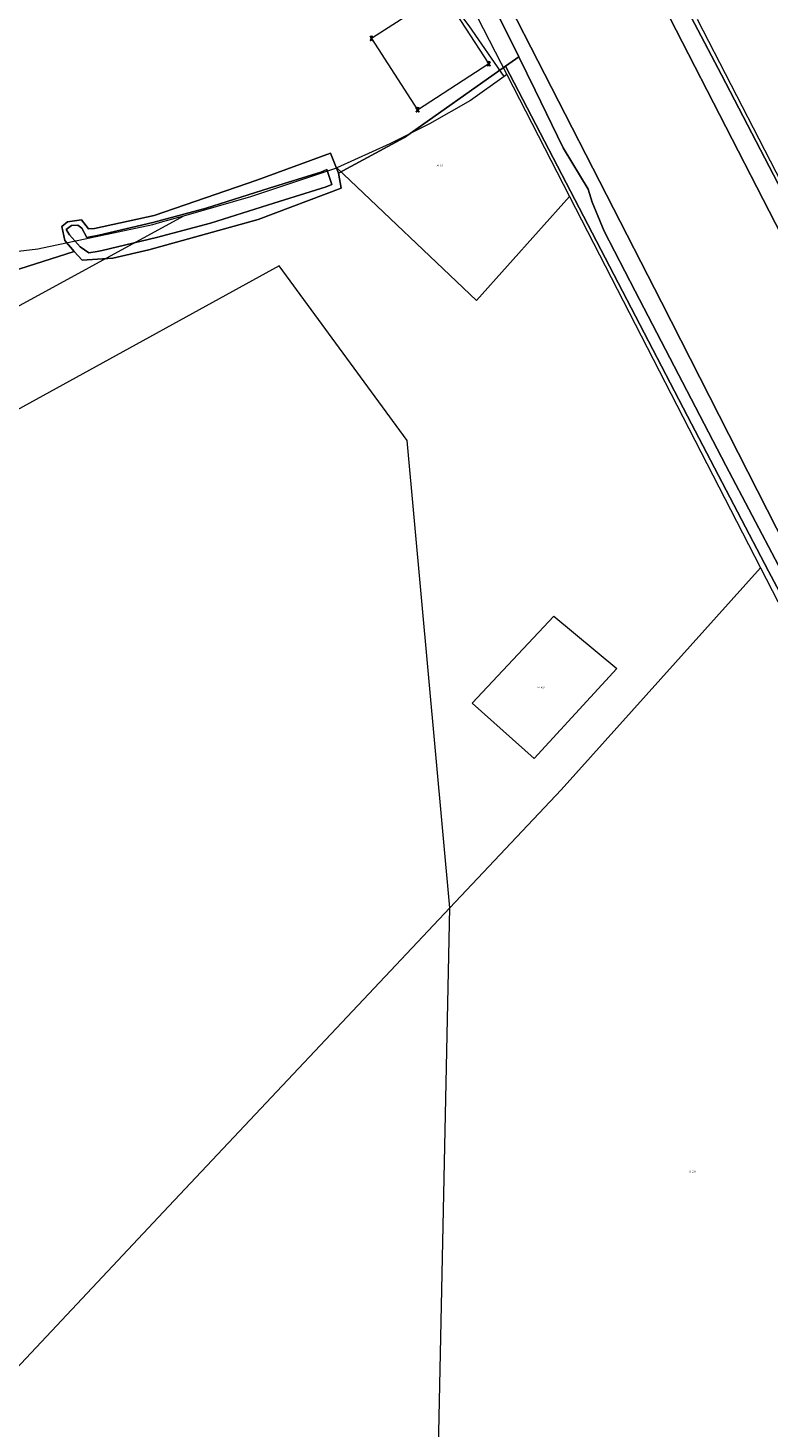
# Model space of a CAD drawing. Header units: metres. Extents: x 250001 to 257773, y 598992 to 609118.
# Tile 501 of 656: x 253590 to 253732, y 604894 to 605163. Entities that reach past the tile are written whole.
import ezdxf
from ezdxf.enums import TextEntityAlignment as Align
from ezdxf.lldxf.tags import DXFTag

# ---------------------------------------------------------------- set-up
doc = ezdxf.new("R2010")
doc.units = ezdxf.units.M
for name, color, linetype, lineweight in [('B-WE-GR-BOUWLAND-GV', 252, 'Continuous', 13), ('B-WE-GR-GRAS-GV', 252, 'Continuous', 13), ('B-WE-GR-GROENVOORZIENING-GV', 252, 'Continuous', 18), ('B-WE-IE-MEUBILAIR_WEGMEUBILAIR_HOOGSPANNINGSMAST-G', 252, 'Continuous', 18), ('B-WE-IE-MEUBILAIR_WEGMEUBILAIR_HOOGSPANNINGSMAST-S', 252, 'Continuous', 25), ('B-WE-KG-GRENS_PERCEEL-G', 150, 'KG-PERCEEL', 18), ('B-WE-KG-GRENS_PERCEEL-S', 150, 'Continuous', 25), ('B-WE-OG-WATER-GV', 252, 'Continuous', 18), ('B-WE-OG-WATER_SLOOT-GV', 252, 'Continuous', 18), ('B-WE-VH-ONVERHARD-GV', 252, 'Continuous', 18), ('X-XX-AL-REFERENTIE-G', 7, 'Continuous', 18)]:
    doc.layers.add(name, color=color, linetype=linetype, lineweight=lineweight)
doc.styles.add('NLCS-ISO', font='NLCS-ISO.ttf')
doc.styles.get("Standard").update_dxf_attribs({"font": 'NLCS-ISO.ttf'})
tags = doc.linetypes.add('KG-PERCEEL', pattern='A,5.5,-2,["P",Standard,S=1.8,R=0,X=-0.5,Y=-0.9],-2,5.5,-2,[5,NLCS.SHX,S=0.75,R=0,X=0,Y=0],-2', length=19).pattern_tags.tags
tags[6] = DXFTag(74, 10)

# ---------------------------------------------------------------- blocks, each defined once
blk = doc.blocks.new('SKG-PERCEELNUMMER-SO')
at = {"style": 'NLCS-ISO', "oblique": 10, "flags": 1}
blk.add_attdef('GEMEENTECODE', text='', height=1.8, dxfattribs=at).set_placement((0, 2.6), align=Align.MIDDLE_CENTER)
at = {"style": 'NLCS-ISO', "oblique": 10}
blk.add_attdef('SECTIE', text='', height=1.8, dxfattribs=at).set_placement((-0.5, 0), align=Align.MIDDLE_RIGHT)
blk.add_attdef('PERCEELNUMMER', text='', height=1.8, dxfattribs=at).set_placement((0.5, 0), align=Align.MIDDLE_LEFT)
blk = doc.blocks.new('BS2021-132-Xref-KAD-20210617')
at = {"layer": 'B-WE-KG-GRENS_PERCEEL-G', "flags": 128}
for points in [[(253500.822, 605506.597), (253682.112, 605154.213)], [(253681.602, 605153.845), (253674.909, 605163.539), (253670.369, 605169.624), (253666.611, 605174.305), (253662.96, 605179.294), (253654.501, 605195.325), (253649.28, 605206.782), (253636.228, 605232.007), (253627.138, 605250.296), (253613.725, 605275.984), (253598.632, 605305.022), (253585.94, 605330.298), (253571.032, 605359.112), (253555.998, 605388.872), (253542.527, 605414.44), (253528.229, 605442.73), (253515.49, 605467.05), (253499.632, 605497.701), (253497.048, 605502.865)], [(253812.74, 604984.586), (253809.03, 604991.59), (253804.73, 605000), (253798.67, 605010.88), (253784.95, 605038.45), (253765.79, 605075.09), (253751.02, 605102.07), (253718.741, 605164.746)], [(253681.602, 605153.845), (253675.18, 605149.206), (253667.262, 605144.731), (253659.69, 605140.945), (253649.542, 605136.333)], [(253682.112, 605154.213), (253681.602, 605153.845)], [(253682.112, 605154.213), (253694.156, 605130.803)], [(253620.162, 605127.131), (253632.98, 605130.793), (253649.542, 605136.333)], [(253649.542, 605136.333), (253676.286, 605110.861), (253694.156, 605130.803)], [(253694.156, 605130.803), (253730.816, 605059.545)], [(253534.525, 605128.953), (253556.65, 605124.097), (253580.754, 605119.41), (253592.136, 605120.749), (253614.232, 605125.436), (253616.149, 605125.984)], [(252971.073, 604772.855), (253620.162, 605127.131)], [(253616.149, 605125.984), (253620.162, 605127.131)], [(253671.185, 604994.272), (253663.031, 605083.967), (253638.456, 605117.479), (252958.162, 604743.262), (252958.162, 604746.208)], [(253730.816, 605059.545), (253692.57, 605016.969), (253671.185, 604994.272)], [(253730.816, 605059.545), (253792.186, 604940.261)], [(253671.185, 604994.272), (253616.24, 604935.953), (253482.33, 604793.339), (253339.046, 604640.012), (253337.751, 604638.636)], [(253673.038, 604818.333), (253668.015, 604841.694), (253671.185, 604994.272)]]:
    blk.add_lwpolyline(points, dxfattribs=at)
blk.add_lwpolyline([(253703.228, 605040.216), (253687.37, 605022.967), (253675.46, 605033.583), (253691.15, 605050.303)], close=True, dxfattribs=at)
at = {"layer": 'B-WE-KG-GRENS_PERCEEL-S', "xscale": 0.2, "yscale": 0.2, "zscale": 0.2}
for p, values in [((253669.134, 605136.733), {'PERCEELNUMMER': '99', 'SECTIE': 'M'}), ((253688.455, 605036.585), {'PERCEELNUMMER': '100', 'SECTIE': 'M'}), ((253717.532, 604943.684), {'PERCEELNUMMER': '231', 'SECTIE': 'M'})]:
    blk.add_blockref('SKG-PERCEELNUMMER-SO', p, dxfattribs=at).add_auto_attribs(values)
blk = doc.blocks.new('SKL-ET_HS_MAST-SO')
for p, q in [((0, 2.1), (-1.4, 1.8)), ((-1.4, 1.8), (-1.4, 1.6)), ((-1.4, 1.6), (0, 1.6)), ((0, 1.3), (-1.4, 1)), ((-1.4, 1), (-1.4, 0.9)), ((-1.4, 0.9), (0, 0.9)), ((-0.4, -0.4), (-0.1, 0.9)), ((0, 0), (-0.4, -0.4)), ((0, 0.5), (-0.2, 0.7)), ((0, 0.5), (-0.2, 0.3)), ((0, 0), (-0.2, 0.3)), ((-0.1, 0.9), (-0.1, 2)), ((0, 2.1), (1.4, 1.8)), ((1.4, 1.6), (0, 1.6)), ((0, 1.3), (1.4, 1)), ((1.4, 0.9), (0, 0.9)), ((0, 0.5), (0.2, 0.7)), ((0, 0.5), (0.2, 0.3)), ((0, 0), (0.2, 0.3)), ((0, 0), (0.4, -0.4)), ((0.1, 0.9), (0.1, 2)), ((0.4, -0.4), (0.1, 0.9)), ((1.4, 1.8), (1.4, 1.6)), ((1.4, 1), (1.4, 0.9)), ((-1, -1.8), (-0.4, -0.4)), ((-1, -1.8), (0, -0.8)), ((0, -0.8), (-0.4, -0.4)), ((0, -0.8), (0.4, -0.4)), ((1, -1.8), (0, -0.8)), ((1, -1.8), (0.4, -0.4))]:
    blk.add_line(p, q)
for points in [[(-1.4, -2), (-0.7, -2), (-0.7, -1.8), (-1.4, -1.8)], [(1.4, -2), (0.7, -2), (0.7, -1.8), (1.4, -1.8)]]:
    blk.add_lwpolyline(points, close=True)
blk = doc.blocks.new('BS2021-132-Xref-BGT-GRIJS-20210617-aangepast')
at = {"layer": 'B-WE-GR-BOUWLAND-GV', "flags": 128}
blk.add_lwpolyline([(253739.839, 604890.407), (253747.74, 604898.598), (253769.238, 604920.814), (253783.32, 604935.751), (253788.97, 604941.08), (253789.85, 604941.58), (253791.453, 604943.64), (253787.087, 604952.083), (253782.579, 604961.271), (253774.451, 604976.194), (253762.495, 605000), (253740.427, 605043.757), (253732.316, 605058.923), (253716.808, 605088.623), (253681.86, 605155.815), (253662.489, 605142.134), (253649.816, 605135.295), (253650.353, 605132.405), (253634.446, 605126.367), (253613.461, 605120.591), (253606.555, 605118.997), (253600.632, 605118.605), (253599.109, 605120.241), (253584.182, 605115.524)], dxfattribs=at)
at = {"layer": 'B-WE-GR-GRAS-GV', "flags": 128}
blk.add_lwpolyline([(253689.042, 605219.387), (253723.319, 605154.127), (253736.648, 605128.557)], dxfattribs=at)
at = {"layer": 'B-WE-GR-GROENVOORZIENING-GV', "flags": 128}
blk.add_lwpolyline([(253734.228, 605059.971), (253724.13, 605079.16), (253706.73, 605112.66), (253700.82, 605124.17), (253698.48, 605129.75), (253697.71, 605132.19), (253692.96, 605140.17), (253687.59, 605151.24), (253684.427, 605157.628), (253681.86, 605155.815), (253716.808, 605088.623), (253732.316, 605058.923), (253740.427, 605043.757)], dxfattribs=at)
at = {"layer": 'B-WE-IE-MEUBILAIR_WEGMEUBILAIR_HOOGSPANNINGSMAST-G', "flags": 128}
blk.add_lwpolyline([(253665.01, 605147.466), (253678.675, 605156.308), (253669.833, 605169.973), (253656.17, 605161.131)], close=True, dxfattribs=at)
at = {"layer": 'B-WE-OG-WATER-GV', "flags": 128}
for points in [[(253391.156, 605734.79), (253407.919, 605702.263), (253439.37, 605640.398), (253472.896, 605575.184), (253493.33, 605535.641), (253507.858, 605507.579), (253511.737, 605500), (253542.889, 605439.346), (253584.721, 605357.613), (253632.19, 605265.342), (253680.163, 605172.41), (253711.788, 605110.529), (253746.816, 605041.758), (253768.343, 605000), (253773.282, 604990.588), (253781.561, 604974.433), (253788.398, 604961.283), (253795.502, 604947.328), (253803.834, 604931.012), (253809.496, 604920.331), (253813.393, 604911.583), (253816.112, 604903.696), (253817.924, 604898.277), (253819.574, 604892.376)], [(253848.75, 604890.73), (253847.23, 604897.23), (253847.09, 604897.82), (253846.89, 604898.55), (253844.45, 604907.43), (253839.22, 604921.01), (253832.31, 604935.62), (253824.83, 604949.999), (253824.72, 604950.21), (253824.276, 604951.064), (253809.76, 604978.99), (253791.66, 605013.76), (253768.08, 605058.94), (253748.71, 605096.34), (253733.689, 605125.6), (253695.551, 605199.906), (253650.507, 605287.804), (253623.261, 605340.845), (253595.888, 605393.792)]]:
    blk.add_lwpolyline(points, dxfattribs=at)
blk.add_lwpolyline([(253637.412, 605129.534), (253647.478, 605132.639), (253648.565, 605133.119), (253647.613, 605135.977), (253646.434, 605135.457), (253636.523, 605132.4), (253624.41, 605128.554), (253614.216, 605125.843), (253603.832, 605123.383), (253601.554, 605122.941), (253600.558, 605124.744), (253599.831, 605125.285), (253598.626, 605125.227), (253597.559, 605124.478), (253598.191, 605123.423), (253600.261, 605121.138), (253601.933, 605119.986), (253603.494, 605120.26), (253604.457, 605120.447), (253614.94, 605122.93), (253625.243, 605125.671)], close=True, dxfattribs=at)
at = {"layer": 'B-WE-OG-WATER_SLOOT-GV', "flags": 128}
for points in [[(253595.888, 605393.792), (253623.261, 605340.845), (253650.507, 605287.804), (253695.551, 605199.906), (253733.689, 605125.6), (253748.71, 605096.34), (253768.08, 605058.94), (253791.66, 605013.76), (253809.76, 604978.99), (253824.276, 604951.064), (253827.967, 604952.696), (253828.149, 604952.775), (253808.56, 604988.66), (253794.15, 605016.93), (253769.38, 605065), (253752.33, 605098.12), (253736.648, 605128.557), (253723.319, 605154.127), (253689.042, 605219.387), (253656.436, 605284.485), (253634.558, 605329.462), (253625.15, 605348.37)], [(253678.36, 605169.88), (253684.427, 605157.628), (253687.59, 605151.24), (253692.96, 605140.17), (253697.71, 605132.19), (253698.48, 605129.75), (253700.82, 605124.17), (253706.73, 605112.66), (253724.13, 605079.16), (253734.228, 605059.971), (253735.86, 605056.87), (253747.29, 605034.34), (253764.78, 605001.21), (253765.4, 605000), (253777.27, 604976.89), (253792.09, 604948.06), (253794.889, 604942.766), (253795.31, 604941.97), (253803.86, 604925.6), (253808.77, 604915.58), (253814.45, 604901.37), (253817.12, 604890.08)], [(253819.574, 604892.376), (253817.924, 604898.277), (253816.112, 604903.696), (253813.393, 604911.583), (253809.496, 604920.331), (253803.834, 604931.012), (253795.502, 604947.328), (253788.398, 604961.283), (253781.561, 604974.433), (253773.282, 604990.588), (253768.343, 605000), (253746.816, 605041.758), (253711.788, 605110.529), (253680.163, 605172.41), (253632.19, 605265.342), (253584.721, 605357.613), (253542.889, 605439.346), (253511.737, 605500), (253507.858, 605507.579), (253493.33, 605535.641), (253472.896, 605575.184), (253439.37, 605640.398), (253407.919, 605702.263), (253391.156, 605734.79)]]:
    blk.add_lwpolyline(points, dxfattribs=at)
for points in [[(253603.01, 605124.664), (253601.858, 605124.59), (253600.521, 605126.337), (253597.846, 605125.965), (253596.731, 605125.036), (253597.289, 605122.359), (253599.109, 605120.241), (253600.632, 605118.605), (253606.555, 605118.997), (253613.461, 605120.591), (253634.446, 605126.367), (253650.353, 605132.405), (253649.816, 605135.295), (253648.31, 605139.149), (253634.157, 605133.925), (253614.448, 605127.164)], [(253601.554, 605122.941), (253603.832, 605123.383), (253614.216, 605125.843), (253624.41, 605128.554), (253636.523, 605132.4), (253646.434, 605135.457), (253647.613, 605135.977), (253648.565, 605133.119), (253647.478, 605132.639), (253637.412, 605129.534), (253625.243, 605125.671), (253614.94, 605122.93), (253604.457, 605120.447), (253603.494, 605120.26), (253601.933, 605119.986), (253600.261, 605121.138), (253598.191, 605123.423), (253597.559, 605124.478), (253598.626, 605125.227), (253599.831, 605125.285), (253600.558, 605124.744)]]:
    blk.add_lwpolyline(points, close=True, dxfattribs=at)
at = {"layer": 'B-WE-VH-ONVERHARD-GV', "flags": 128}
blk.add_lwpolyline([(253584.182, 605115.524), (253599.109, 605120.241), (253597.289, 605122.359), (253596.731, 605125.036), (253597.846, 605125.965), (253600.521, 605126.337), (253601.858, 605124.59), (253603.01, 605124.664), (253614.448, 605127.164), (253634.157, 605133.925), (253648.31, 605139.149), (253649.816, 605135.295), (253662.489, 605142.134), (253681.86, 605155.815), (253684.427, 605157.628), (253678.36, 605169.88), (253663.16, 605199.69), (253660.62, 605204.27), (253654.51, 605215.89), (253643.27, 605238.37), (253625.87, 605272.12), (253608.72, 605305.27), (253592.69, 605336.48), (253573.44, 605373.96)], dxfattribs=at)
at = {"layer": 'B-WE-IE-MEUBILAIR_WEGMEUBILAIR_HOOGSPANNINGSMAST-S', "xscale": 0.2, "yscale": 0.2, "zscale": 0.2}
for p in [(253656.17, 605161.131), (253678.675, 605156.308), (253665.01, 605147.466)]:
    blk.add_blockref('SKL-ET_HS_MAST-SO', p, dxfattribs=at)

msp = doc.modelspace()

# ---------------------------------------------------------------- block references
at = {"layer": 'X-XX-AL-REFERENTIE-G'}
for name in ['BS2021-132-Xref-BGT-GRIJS-20210617-aangepast', 'BS2021-132-Xref-KAD-20210617']:
    msp.add_blockref(name, (0, 0), dxfattribs=at)

doc.saveas('drawing.dxf')
